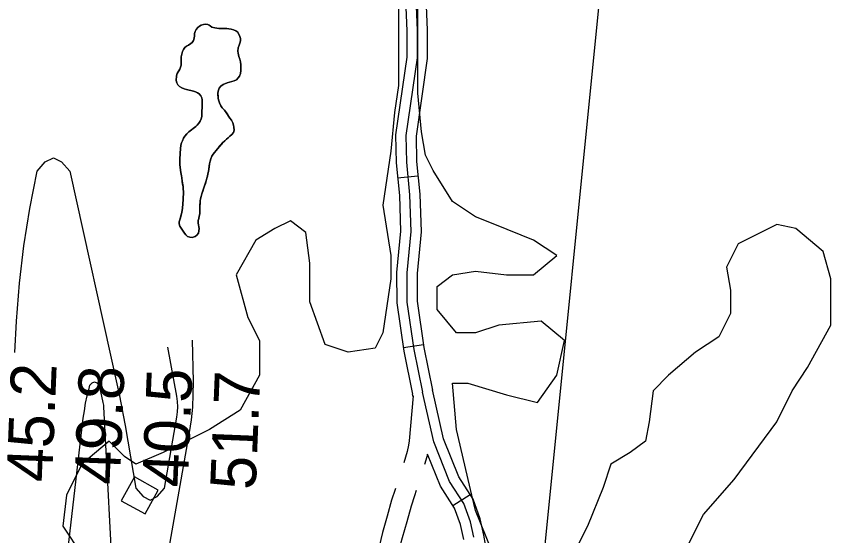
# Model space of a CAD drawing. Extents: x 3180038 to 3217926, y 922069 to 947485.
# Drawn here: x 3211600 to 3212798, y 929105 to 929869 of the extents above; entities that cross this region are included whole.
import ezdxf

# ---------------------------------------------------------------- set-up
doc = ezdxf.new("R2010")
doc.units = 0
for name, color, linetype in [('V-BLDG-OTLN', 7, 'Continuous'), ('V-RIVR-RANG', 7, 'Continuous'), ('V-ROAD-CNTR', 7, 'Continuous'), ('V-SITE-VEGE', 7, 'Continuous'), ('V-TOPO-BNDY', 7, 'Continuous'), ('V-TOPO-MINR', 7, 'Continuous'), ('V-TOPO-SHOR', 7, 'Continuous')]:
    doc.layers.add(name, color=color, linetype=linetype)

msp = doc.modelspace()

# ---------------------------------------------------------------- linework, layer by layer
at = {"layer": 'V-BLDG-OTLN'}
msp.add_lwpolyline([(3211754, 929156.8), (3211789, 929137.5), (3211808.3, 929172.5), (3211773.3, 929191.8)], close=True, dxfattribs=at)
at = {"layer": 'V-ROAD-CNTR'}
for p, q in [((3212190.8, 929634.4), (3212160.9, 929631.5)), ((3212199, 929386.3), (3212169.3, 929381.9)), ((3212242.1, 929150), (3212267.4, 929166.2))]:
    msp.add_line(p, q, dxfattribs=at)
for points in [[(3212134.4, 930193.1), (3212179.1, 929961.6), (3212187.6, 929896), (3212189.4, 929848.4), (3212189.5, 929808.3), (3212172.9, 929694.1), (3212173.7, 929654.8), (3212178.4, 929606.8), (3212180.3, 929552.9), (3212174.4, 929492), (3212174.6, 929449.1), (3212184.8, 929379.4), (3212197.3, 929316.7)], [(3212119.6, 930190.3), (3212164.3, 929959.3), (3212172.6, 929894.7), (3212174.4, 929848.1), (3212174.5, 929809.3), (3212157.9, 929695.1), (3212158.7, 929653.9), (3212163.4, 929605.8), (3212165.2, 929553.4), (3212159.4, 929492.7), (3212159.6, 929448), (3212170.1, 929376.9), (3212182.6, 929313.8)], [(3212179.6, 930038.3), (3212193.9, 929964), (3212202.5, 929897.3), (3212204.4, 929848.8), (3212204.5, 929807.2), (3212188, 929693.2), (3212188.7, 929655.6), (3212193.4, 929607.8), (3212195.3, 929552.4), (3212189.4, 929491.3), (3212189.6, 929450.3), (3212199.6, 929382), (3212212, 929319.6)], [(3212292.7, 929078.7), (3212287.6, 929105.9), (3212282.4, 929130.1), (3212271.8, 929159.2), (3212250.8, 929192.1), (3212228.4, 929247.7), (3212212, 929320)], [(3212183.6, 929311.3), (3212177.8, 929244.8), (3212177, 929238.3), (3212174.9, 929229.3), (3212169.9, 929212.7)], [(3212183.6, 929309.6), (3212182.7, 929313.4)], [(3212272.9, 929103), (3212267.9, 929125.9), (3212258.3, 929152.6), (3212237.4, 929185.2), (3212214, 929243.2), (3212197.3, 929316.7)], [(3212204.7, 929224.8), (3212203.9, 929221.6), (3212200.4, 929209.9)], [(3212258.2, 929100), (3212253.5, 929121.8), (3212244.8, 929145.9), (3212224, 929178.3), (3212205, 929225.5)], [(3212157.5, 929174.7), (3212157.1, 929173.5), (3212151.9, 929157.4), (3212145.4, 929134), (3212138.6, 929110), (3212136.1, 929100), (3212133.4, 929087.4), (3212131.1, 929078.6), (3212131, 929078.4)], [(3212188.3, 929171.9), (3212185.5, 929163.9), (3212180.6, 929148.8), (3212174.3, 929125.9), (3212167.6, 929102.1), (3212165.3, 929093.2), (3212162.6, 929080.4), (3212161.3, 929075.7)]]:
    msp.add_lwpolyline(points, dxfattribs=at)
at = {"layer": 'V-SITE-VEGE'}
for p, q in [((3212190.5, 929756.2), (3212190.5, 929915.4)), ((3212162.1, 929881.3), (3212162.1, 929835.8)), ((3211874.9, 929857.2), (3211871.9, 929856.4)), ((3211878.4, 929857.8), (3211874.9, 929857.2)), ((3211881.4, 929857.5), (3211878.4, 929857.8)), ((3211883.2, 929856.6), (3211881.4, 929857.5)), ((3211862.8, 929847.1), (3211861.9, 929844)), ((3211864.3, 929849.9), (3211862.8, 929847.1)), ((3211866.6, 929852.8), (3211864.3, 929849.9)), ((3211869, 929854.7), (3211866.6, 929852.8)), ((3211871.9, 929856.4), (3211869, 929854.7)), ((3211884.9, 929855.4), (3211883.2, 929856.6)), ((3211887.5, 929853.6), (3211884.9, 929855.4)), ((3211891.9, 929852.3), (3211887.5, 929853.6)), ((3211897.7, 929851.6), (3211891.9, 929852.3)), ((3211906, 929851.4), (3211897.7, 929851.6)), ((3211909.3, 929851.4), (3211906, 929851.4)), ((3211912.6, 929851.2), (3211909.3, 929851.4)), ((3211916, 929850.5), (3211912.6, 929851.2)), ((3211919.2, 929849.6), (3211916, 929850.5)), ((3211922.6, 929848), (3211919.2, 929849.6)), ((3211925.5, 929845.9), (3211922.6, 929848)), ((3211928.8, 929839.9), (3211925.5, 929845.9)), ((3211860.4, 929833.9), (3211858.3, 929830.9)), ((3211861.4, 929837.4), (3211860.4, 929833.9)), ((3211861.7, 929840.5), (3211861.4, 929837.4)), ((3211861.9, 929844), (3211861.7, 929840.5)), ((3211928.7, 929829.9), (3211929.7, 929833.3)), ((3211929.4, 929836.7), (3211928.8, 929839.9)), ((3211929.7, 929833.3), (3211929.4, 929836.7)), ((3212162.1, 929835.8), (3212162.1, 929767.6)), ((3211847.6, 929823.4), (3211845.8, 929820.7)), ((3211850, 929825.3), (3211847.6, 929823.4)), ((3211852.9, 929827.1), (3211850, 929825.3)), ((3211858.3, 929830.9), (3211852.9, 929827.1)), ((3211925.6, 929818.3), (3211926.2, 929822.8)), ((3211926.2, 929822.8), (3211927.5, 929826.7)), ((3211927.5, 929826.7), (3211928.7, 929829.9)), ((3211843, 929813.9), (3211842.3, 929809.6)), ((3211842.3, 929809.6), (3211842.3, 929802.5)), ((3211844, 929817.5), (3211843, 929813.9)), ((3211845.8, 929820.7), (3211844, 929817.5)), ((3211926, 929815), (3211925.6, 929818.3)), ((3211927.1, 929810.2), (3211926, 929815)), ((3211928.5, 929806.2), (3211927.1, 929810.2)), ((3211842.1, 929797.7), (3211840.2, 929791.8)), ((3211842.3, 929802.5), (3211842.1, 929797.7)), ((3211929.6, 929802.2), (3211928.5, 929806.2)), ((3211930.1, 929798.2), (3211929.6, 929802.2)), ((3211930.2, 929793.8), (3211930.1, 929798.2)), ((3211836.4, 929785.3), (3211835.3, 929782)), ((3211840.2, 929791.8), (3211836.4, 929785.3)), ((3211928.1, 929781.5), (3211929.6, 929785.3)), ((3211929.6, 929785.3), (3211930.1, 929789.7)), ((3211930.1, 929789.7), (3211930.2, 929793.8)), ((3211835.3, 929782), (3211834.9, 929775.1)), ((3211834.9, 929775.1), (3211835.8, 929771.7)), ((3211910.1, 929771.5), (3211920.3, 929774.4)), ((3211920.3, 929774.4), (3211923.6, 929776)), ((3211923.6, 929776), (3211926.2, 929778.8)), ((3211926.2, 929778.8), (3211928.1, 929781.5)), ((3211835.8, 929771.7), (3211837.4, 929768.8)), ((3211837.4, 929768.8), (3211840, 929766.1)), ((3211840, 929766.1), (3211843, 929764.4)), ((3211843, 929764.4), (3211846.7, 929762.7)), ((3211846.7, 929762.7), (3211850.2, 929761.6)), ((3211850.2, 929761.6), (3211860.3, 929759.3)), ((3211896.9, 929759.5), (3211898, 929763.5)), ((3211898, 929763.5), (3211900.5, 929766.7)), ((3211900.5, 929766.7), (3211904.1, 929769.1)), ((3211904.1, 929769.1), (3211910.1, 929771.5)), ((3212162.1, 929767.6), (3212156.4, 929727.8)), ((3211860.3, 929759.3), (3211863.3, 929758.4)), ((3211863.3, 929758.4), (3211866.3, 929756.9)), ((3211866.3, 929756.9), (3211868.9, 929755.2)), ((3211868.9, 929755.2), (3211871.2, 929752.6)), ((3211871.2, 929752.6), (3211872.4, 929749.7)), ((3211872.4, 929749.7), (3211872.9, 929746.5)), ((3211896.4, 929755.7), (3211896.9, 929759.5)), ((3211896.7, 929748.6), (3211896.4, 929755.7)), ((3212196.1, 929699.4), (3212190.5, 929756.2)), ((3211873.3, 929743.3), (3211872.5, 929721.8)), ((3211872.9, 929746.5), (3211873.3, 929743.3)), ((3211897.5, 929744.9), (3211896.7, 929748.6)), ((3211898.6, 929742), (3211897.5, 929744.9)), ((3211900.6, 929737.8), (3211898.6, 929742)), ((3211902.6, 929734.7), (3211900.6, 929737.8)), ((3211905.8, 929731.1), (3211902.6, 929734.7)), ((3211908.4, 929727.9), (3211905.8, 929731.1)), ((3211914, 929719.8), (3211908.4, 929727.9)), ((3212156.4, 929727.8), (3212150.7, 929670.9)), ((3211870.1, 929715.1), (3211868.4, 929712.3)), ((3211871.5, 929718.4), (3211870.1, 929715.1)), ((3211872.5, 929721.8), (3211871.5, 929718.4)), ((3211916.3, 929716.4), (3211914, 929719.8)), ((3211918.3, 929712.5), (3211916.3, 929716.4)), ((3211863.7, 929707.1), (3211853.6, 929699.6)), ((3211865.9, 929709.3), (3211863.7, 929707.1)), ((3211868.4, 929712.3), (3211865.9, 929709.3)), ((3211919.4, 929709.3), (3211918.3, 929712.5)), ((3211919.1, 929698.7), (3211920, 929702)), ((3211919.9, 929706.2), (3211919.4, 929709.3)), ((3211920, 929702), (3211919.9, 929706.2)), ((3211845.9, 929690.3), (3211844.1, 929686.4)), ((3211847.7, 929692.9), (3211845.9, 929690.3)), ((3211850.8, 929696.7), (3211847.7, 929692.9)), ((3211853.6, 929699.6), (3211850.8, 929696.7)), ((3211909.1, 929688.6), (3211911.4, 929690.8)), ((3211911.4, 929690.8), (3211914, 929693)), ((3211914, 929693), (3211916.8, 929695.6)), ((3211916.8, 929695.6), (3211919.1, 929698.7)), ((3212201.8, 929665.3), (3212196.1, 929699.4)), ((3211841.9, 929679.7), (3211840.9, 929668.5)), ((3211842.9, 929683.5), (3211841.9, 929679.7)), ((3211844.1, 929686.4), (3211842.9, 929683.5)), ((3211893.5, 929672.1), (3211903.3, 929683.3)), ((3211903.3, 929683.3), (3211906.3, 929686.1)), ((3211906.3, 929686.1), (3211909.1, 929688.6)), ((3211840.9, 929668.5), (3211840.3, 929658.1)), ((3211887.6, 929663.5), (3211889.3, 929666.4)), ((3211889.3, 929666.4), (3211891.2, 929669.1)), ((3211891.2, 929669.1), (3211893.5, 929672.1)), ((3212150.7, 929670.9), (3212139.3, 929591.4)), ((3212213.2, 929642.5), (3212201.8, 929665.3)), ((3211840.3, 929658.1), (3211840.2, 929651.5)), ((3211884.1, 929652.5), (3211884.9, 929656.3)), ((3211884.9, 929656.3), (3211885.9, 929659.5)), ((3211885.9, 929659.5), (3211887.6, 929663.5)), ((3211840.2, 929651.5), (3211840.8, 929647)), ((3211840.8, 929647), (3211841.9, 929639.5)), ((3211882.3, 929641.2), (3211884.1, 929652.5)), ((3212241.6, 929597), (3212213.2, 929642.5)), ((3211841.9, 929639.5), (3211842.8, 929634.7)), ((3211842.8, 929634.7), (3211843.2, 929631.6)), ((3211843.2, 929631.6), (3211843.8, 929626.7)), ((3211879, 929627.3), (3211879.9, 929631.3)), ((3211879.9, 929631.3), (3211880.9, 929634.4)), ((3211880.9, 929634.4), (3211881.7, 929637.9)), ((3211881.7, 929637.9), (3211882.3, 929641.2)), ((3211843.8, 929626.7), (3211845, 929618.8)), ((3211845, 929618.8), (3211845.3, 929615.7)), ((3211875.3, 929615.7), (3211879, 929627.3)), ((3211845.3, 929615.7), (3211845.5, 929611.4)), ((3211845.5, 929611.4), (3211845.4, 929600.1)), ((3211871.6, 929604.4), (3211872.8, 929608.3)), ((3211872.8, 929608.3), (3211875.3, 929615.7)), ((3211845.4, 929600.1), (3211844.3, 929587.2)), ((3211869.9, 929590.1), (3211870.4, 929597.9)), ((3211870.4, 929597.9), (3211870.9, 929600.9)), ((3211870.9, 929600.9), (3211871.6, 929604.4)), ((3212275.7, 929574.3), (3212241.6, 929597)), ((3211843.8, 929583.5), (3211842.9, 929578.9)), ((3211844.3, 929587.2), (3211843.8, 929583.5)), ((3211869.6, 929578.6), (3211869.9, 929582.2)), ((3211869.8, 929585.7), (3211869.9, 929590.1)), ((3211869.9, 929582.2), (3211869.8, 929585.7)), ((3212139.3, 929591.4), (3212150.7, 929517.5)), ((3211840.7, 929571.7), (3211839.5, 929567.1)), ((3211842.9, 929578.9), (3211840.7, 929571.7)), ((3211867.2, 929568.8), (3211868, 929572.1)), ((3211868, 929572.1), (3211868.9, 929575.4)), ((3211868.9, 929575.4), (3211869.6, 929578.6)), ((3212304.1, 929562.9), (3212275.7, 929574.3)), ((3211839.5, 929567.1), (3211839.1, 929564.1)), ((3211839.1, 929564.1), (3211840.2, 929560.7)), ((3211840.2, 929560.7), (3211842.2, 929557.6)), ((3211842.2, 929557.6), (3211847.1, 929550.6)), ((3211867, 929564.9), (3211867.2, 929568.8)), ((3211868.5, 929557.2), (3211867, 929564.9)), ((3212003, 929568.6), (3211980.3, 929557.3)), ((3212025.7, 929551.6), (3212003, 929568.6)), ((3212360.9, 929540.2), (3212304.1, 929562.9)), ((3212718.8, 929562.9), (3212662, 929534.5)), ((3212747.2, 929557.3), (3212718.8, 929562.9)), ((3211847.1, 929550.6), (3211848.9, 929547.7)), ((3211848.9, 929547.7), (3211851.5, 929545.6)), ((3211851.5, 929545.6), (3211855, 929544.4)), ((3211862.6, 929545.3), (3211865.4, 929547.4)), ((3211865.4, 929547.4), (3211867.6, 929550.6)), ((3211867.6, 929550.6), (3211868.4, 929553.7)), ((3211868.4, 929553.7), (3211868.5, 929557.2)), ((3211980.3, 929557.3), (3211951.9, 929540.2)), ((3212031.4, 929506.1), (3212025.7, 929551.6)), ((3212787, 929523.2), (3212747.2, 929557.3)), ((3211855, 929544.4), (3211858.5, 929544.2)), ((3211858.5, 929544.2), (3211862.6, 929545.3)), ((3211951.9, 929540.2), (3211923.4, 929489)), ((3212395, 929517.5), (3212360.9, 929540.2)), ((3212662, 929534.5), (3212645, 929500.4)), ((3212798.3, 929483.4), (3212787, 929523.2)), ((3212150.7, 929517.5), (3212150.7, 929483.4)), ((3212360.9, 929489), (3212395, 929517.5)), ((3212031.4, 929449.3), (3212031.4, 929506.1)), ((3212645, 929500.4), (3212650.6, 929466.3)), ((3211923.4, 929489), (3211940.5, 929426.5)), ((3212218.9, 929472), (3212241.6, 929489)), ((3212241.6, 929489), (3212275.7, 929494.7)), ((3212275.7, 929494.7), (3212321.1, 929489)), ((3212321.1, 929489), (3212360.9, 929489)), ((3212150.7, 929483.4), (3212145, 929443.6)), ((3212798.3, 929443.6), (3212798.3, 929483.4)), ((3212218.9, 929437.9), (3212218.9, 929472)), ((3212650.6, 929466.3), (3212650.6, 929432.2)), ((3212054.1, 929386.7), (3212031.4, 929449.3)), ((3212145, 929443.6), (3212139.3, 929403.8)), ((3212247.3, 929403.8), (3212218.9, 929437.9)), ((3212798.3, 929415.2), (3212798.3, 929443.6)), ((3211940.5, 929426.5), (3211957.5, 929392.4)), ((3212650.6, 929432.2), (3212633.6, 929398.1)), ((3212309.8, 929415.2), (3212275.7, 929403.8)), ((3212372.3, 929420.8), (3212309.8, 929415.2)), ((3212406.3, 929392.4), (3212372.3, 929420.8)), ((3212764.3, 929352.6), (3212798.3, 929415.2)), ((3212139.3, 929403.8), (3212128, 929381)), ((3212275.7, 929403.8), (3212247.3, 929403.8)), ((3211957.5, 929392.4), (3211957.5, 929341.3)), ((3212395, 929341.3), (3212406.3, 929392.4)), ((3212633.6, 929398.1), (3212599.5, 929375.4)), ((3212088.2, 929375.4), (3212054.1, 929386.7)), ((3212128, 929381), (3212088.2, 929375.4)), ((3212599.5, 929375.4), (3212559.7, 929341.3)), ((3212741.5, 929318.5), (3212764.3, 929352.6)), ((3211957.5, 929341.3), (3211929.1, 929290.1)), ((3212247.3, 929261.7), (3212241.6, 929329.9)), ((3212241.6, 929329.9), (3212264.3, 929329.9)), ((3212264.3, 929329.9), (3212321.1, 929312.8)), ((3212366.6, 929301.5), (3212395, 929341.3)), ((3212559.7, 929341.3), (3212537, 929318.5)), ((3212537, 929318.5), (3212531.3, 929273)), ((3212718.8, 929273), (3212741.5, 929318.5)), ((3212321.1, 929312.8), (3212366.6, 929301.5)), ((3211929.1, 929290.1), (3211883.7, 929261.7)), ((3212531.3, 929273), (3212525.7, 929244.6)), ((3212656.3, 929187.8), (3212718.8, 929273)), ((3211883.7, 929261.7), (3211815.5, 929227.6)), ((3212270, 929165), (3212247.3, 929261.7)), ((3211736, 929244.6), (3211696.2, 929210.5)), ((3211758.7, 929221.9), (3211736, 929244.6)), ((3212525.7, 929244.6), (3212502.9, 929227.6)), ((3211775.7, 929210.5), (3211758.7, 929221.9)), ((3211815.5, 929227.6), (3211775.7, 929210.5)), ((3212502.9, 929227.6), (3212474.5, 929210.5)), ((3211696.2, 929210.5), (3211673.5, 929165)), ((3212474.5, 929210.5), (3212463.2, 929176.4)), ((3212610.9, 929136.6), (3212656.3, 929187.8)), ((3212463.2, 929176.4), (3212440.4, 929119.6)), ((3211673.5, 929165), (3211667.8, 929119.6)), ((3212275.7, 929142.3), (3212270, 929165)), ((3212298.4, 929085.5), (3212275.7, 929142.3)), ((3212576.8, 929068.4), (3212610.9, 929136.6)), ((3211667.8, 929119.6), (3211701.9, 929068.4)), ((3212440.4, 929119.6), (3212423.4, 929085.5))]:
    msp.add_line(p, q, dxfattribs=at)
for points in [[(3211845.5, 929611.4), (3211845.3, 929615.7), (3211845, 929618.8), (3211843.8, 929626.7), (3211843.2, 929631.6), (3211842.8, 929634.7), (3211841.9, 929639.5), (3211840.8, 929647), (3211840.2, 929651.5), (3211840.3, 929658.1), (3211840.9, 929668.5), (3211841.9, 929679.7), (3211842.9, 929683.5), (3211844.1, 929686.4), (3211845.9, 929690.3), (3211847.7, 929692.9), (3211850.8, 929696.7), (3211853.6, 929699.6), (3211863.7, 929707.1), (3211865.9, 929709.3), (3211868.4, 929712.3), (3211870.1, 929715.1), (3211871.5, 929718.4), (3211872.5, 929721.8), (3211873.3, 929743.3), (3211872.9, 929746.5), (3211872.4, 929749.7), (3211871.2, 929752.6), (3211868.9, 929755.2), (3211866.3, 929756.9), (3211863.3, 929758.4), (3211860.3, 929759.3), (3211850.2, 929761.6), (3211846.7, 929762.7), (3211843, 929764.4), (3211840, 929766.1), (3211837.4, 929768.8), (3211835.8, 929771.7), (3211834.9, 929775.1), (3211835.3, 929782), (3211836.4, 929785.3), (3211840.2, 929791.8), (3211842.1, 929797.7), (3211842.3, 929802.5), (3211842.3, 929809.6), (3211843, 929813.9), (3211844, 929817.5), (3211845.8, 929820.7), (3211847.6, 929823.4), (3211850, 929825.3), (3211852.9, 929827.1), (3211858.3, 929830.9), (3211860.4, 929833.9), (3211861.4, 929837.4), (3211861.7, 929840.5), (3211861.9, 929844), (3211862.8, 929847.1), (3211864.3, 929849.9), (3211866.6, 929852.8), (3211869, 929854.7), (3211871.9, 929856.4), (3211874.9, 929857.2), (3211878.4, 929857.8), (3211881.4, 929857.5), (3211883.2, 929856.6), (3211884.9, 929855.4)], [(3211884.9, 929855.4), (3211887.5, 929853.6), (3211891.9, 929852.3), (3211897.7, 929851.6), (3211906, 929851.4), (3211909.3, 929851.4), (3211912.6, 929851.2), (3211916, 929850.5), (3211919.2, 929849.6), (3211922.6, 929848), (3211925.5, 929845.9), (3211928.8, 929839.9), (3211929.4, 929836.7), (3211929.7, 929833.3), (3211928.7, 929829.9), (3211927.5, 929826.7), (3211926.2, 929822.8), (3211925.6, 929818.3), (3211926, 929815), (3211927.1, 929810.2), (3211928.5, 929806.2), (3211929.6, 929802.2), (3211930.1, 929798.2), (3211930.2, 929793.8), (3211930.1, 929789.7), (3211929.6, 929785.3), (3211928.1, 929781.5), (3211926.2, 929778.8), (3211923.6, 929776), (3211920.3, 929774.4), (3211910.1, 929771.5), (3211904.1, 929769.1), (3211900.5, 929766.7), (3211898, 929763.5), (3211896.9, 929759.5), (3211896.4, 929755.7), (3211896.7, 929748.6), (3211897.5, 929744.9), (3211898.6, 929742), (3211900.6, 929737.8), (3211902.6, 929734.7), (3211905.8, 929731.1), (3211908.4, 929727.9), (3211914, 929719.8), (3211916.3, 929716.4), (3211918.3, 929712.5), (3211919.4, 929709.3), (3211919.9, 929706.2), (3211920, 929702), (3211919.1, 929698.7), (3211916.8, 929695.6), (3211914, 929693), (3211911.4, 929690.8), (3211909.1, 929688.6), (3211906.3, 929686.1), (3211903.3, 929683.3), (3211893.5, 929672.1), (3211891.2, 929669.1), (3211889.3, 929666.4), (3211887.6, 929663.5), (3211885.9, 929659.5), (3211884.9, 929656.3), (3211884.1, 929652.5), (3211882.3, 929641.2), (3211881.7, 929637.9), (3211880.9, 929634.4), (3211879.9, 929631.3), (3211879, 929627.3), (3211875.3, 929615.7), (3211872.8, 929608.3), (3211871.6, 929604.4), (3211870.9, 929600.9), (3211870.4, 929597.9), (3211869.9, 929590.1), (3211869.8, 929585.7), (3211869.9, 929582.2), (3211869.6, 929578.6), (3211868.9, 929575.4), (3211868, 929572.1), (3211867.2, 929568.8), (3211867, 929564.9), (3211868.5, 929557.2), (3211868.4, 929553.7), (3211867.6, 929550.6), (3211865.4, 929547.4), (3211862.6, 929545.3), (3211858.5, 929544.2), (3211855, 929544.4), (3211851.5, 929545.6), (3211848.9, 929547.7), (3211847.1, 929550.6), (3211842.2, 929557.6), (3211840.2, 929560.7), (3211839.1, 929564.1), (3211839.5, 929567.1), (3211840.7, 929571.7), (3211842.9, 929578.9), (3211843.8, 929583.5), (3211844.3, 929587.2), (3211845.4, 929600.1), (3211845.5, 929611.4)]]:
    msp.add_lwpolyline(points, dxfattribs=at)
at = {"layer": 'V-TOPO-BNDY'}
msp.add_line((3212597.5, 931287.3), (3212313.2, 928451.8), dxfattribs=at)
at = {"layer": 'V-TOPO-MINR'}
for points in [[(3211597.5, 929374.8), (3211600, 929421), (3211604.3, 929476.6), (3211610.5, 929532), (3211619.4, 929586.9), (3211630.1, 929641.7), (3211642.2, 929655.2), (3211654.2, 929661.1), (3211666.3, 929655.2), (3211678.4, 929641.7), (3211747.7, 929328.8), (3211751, 929313.6), (3211754.1, 929298.3), (3211757, 929282.9), (3211759.8, 929267.6), (3211775.7, 929175.4), (3211786.2, 929163.1), (3211796.7, 929157.8), (3211807.1, 929163.1), (3211817.6, 929175.4), (3211836, 929279.8), (3211837, 929287.5), (3211837.4, 929295.1), (3211836.9, 929302.8), (3211836, 929310.5), (3211822.8, 929382.9)], [(3211809.4, 929001.4), (3211854.5, 929257), (3211857.2, 929275.7), (3211859.2, 929294.4), (3211860.1, 929313.3), (3211860.3, 929332.2), (3211859, 929393)], [(3211615.2, 928559.9), (3211698.2, 929278.1), (3211699.7, 929289.2), (3211701.6, 929300.2), (3211704, 929311.2), (3211706.7, 929322.1), (3211707.9, 929326.7), (3211711.3, 929330.3), (3211714.7, 929331.8), (3211718, 929330.2), (3211721.3, 929326.5), (3211726.6, 929303.6), (3211727, 929301.5), (3211727.7, 929297.2), (3211727.8, 929295), (3211742.9, 929005.5)]]:
    msp.add_lwpolyline(points, dxfattribs=at)
at = {"layer": 'V-TOPO-SHOR'}
for points in [[(3211865.4, 929547.4), (3211862.6, 929545.3), (3211858.5, 929544.2), (3211855, 929544.4), (3211851.5, 929545.6), (3211848.9, 929547.7), (3211847.1, 929550.6), (3211844.5, 929554.3), (3211842.2, 929557.6), (3211840.2, 929560.7), (3211839.1, 929564.1), (3211839.5, 929567.1), (3211840.7, 929571.7), (3211841.9, 929575.7), (3211842.9, 929578.9), (3211843.8, 929583.5), (3211844.3, 929587.2), (3211844.6, 929590.7), (3211845, 929595), (3211845.4, 929600.1), (3211845.5, 929605.9), (3211845.5, 929611.4), (3211845.3, 929615.7), (3211845, 929618.8), (3211844.4, 929622.6), (3211843.8, 929626.7), (3211843.2, 929631.6), (3211842.8, 929634.7), (3211841.9, 929639.5), (3211841.3, 929643.6), (3211840.8, 929647), (3211840.2, 929651.5), (3211840.2, 929655), (3211840.3, 929658.1), (3211840.5, 929661.8), (3211840.7, 929665.2), (3211840.9, 929668.5), (3211841.2, 929672.2), (3211841.5, 929675.8), (3211841.9, 929679.7), (3211842.9, 929683.5), (3211844.1, 929686.4), (3211845.9, 929690.3), (3211847.7, 929692.9), (3211850.8, 929696.7), (3211853.6, 929699.6), (3211857.2, 929702.3), (3211860.6, 929704.7), (3211863.7, 929707.1), (3211865.9, 929709.3), (3211868.4, 929712.3), (3211870.1, 929715.1), (3211871.5, 929718.4), (3211872.5, 929721.8), (3211873.3, 929743.3), (3211872.9, 929746.5), (3211872.4, 929749.7), (3211871.2, 929752.6), (3211868.9, 929755.2), (3211866.3, 929756.9), (3211863.3, 929758.4), (3211860.3, 929759.3), (3211857.2, 929760), (3211853.9, 929760.7), (3211850.2, 929761.6), (3211846.7, 929762.7), (3211843, 929764.4), (3211840, 929766.1), (3211837.4, 929768.8), (3211835.8, 929771.7), (3211834.9, 929775.1), (3211835.3, 929782), (3211836.4, 929785.3), (3211838, 929787.9), (3211840.2, 929791.8), (3211842.1, 929797.7), (3211842.3, 929802.5), (3211842.4, 929805.9), (3211842.3, 929809.6), (3211843, 929813.9), (3211844, 929817.5), (3211845.8, 929820.7), (3211847.6, 929823.4), (3211850, 929825.3), (3211852.9, 929827.1), (3211855.8, 929829.1), (3211858.3, 929830.9), (3211860.4, 929833.9), (3211861.4, 929837.4), (3211861.7, 929840.5), (3211861.9, 929844), (3211862.8, 929847.1), (3211864.3, 929849.9), (3211866.6, 929852.8), (3211869, 929854.7), (3211871.9, 929856.4), (3211874.9, 929857.2), (3211878.4, 929857.8), (3211881.4, 929857.5), (3211883.2, 929856.6), (3211884.9, 929855.4)], [(3211884.9, 929855.4), (3211887.5, 929853.6), (3211891.9, 929852.3), (3211897.7, 929851.6), (3211906, 929851.4), (3211909.3, 929851.4), (3211912.6, 929851.2), (3211916, 929850.5), (3211919.2, 929849.6), (3211922.6, 929848), (3211925.5, 929845.9), (3211928.8, 929839.9), (3211929.4, 929836.7), (3211929.7, 929833.3), (3211928.7, 929829.9), (3211927.5, 929826.7), (3211926.2, 929822.8), (3211925.6, 929818.3), (3211926, 929815), (3211927.1, 929810.2), (3211928.5, 929806.2), (3211929.6, 929802.2), (3211930.1, 929798.2), (3211930.2, 929793.8), (3211930.1, 929789.7), (3211929.6, 929785.3), (3211928.1, 929781.5), (3211926.2, 929778.8), (3211923.6, 929776), (3211920.3, 929774.4), (3211917.2, 929773.5), (3211913.7, 929772.5), (3211910.1, 929771.5), (3211907, 929770.3), (3211904.1, 929769.1), (3211900.5, 929766.7), (3211898, 929763.5), (3211896.9, 929759.5), (3211896.4, 929755.7), (3211896.5, 929752.1), (3211896.7, 929748.6), (3211897.5, 929744.9), (3211898.6, 929742), (3211900.6, 929737.8), (3211902.6, 929734.7), (3211905.8, 929731.1), (3211908.4, 929727.9), (3211910.3, 929725.2), (3211912, 929722.7), (3211914, 929719.8), (3211916.3, 929716.4), (3211918.3, 929712.5), (3211919.4, 929709.3), (3211919.9, 929706.2), (3211920, 929702), (3211919.1, 929698.7), (3211916.8, 929695.6), (3211914, 929693), (3211911.4, 929690.8), (3211909.1, 929688.6), (3211906.3, 929686.1), (3211903.3, 929683.3), (3211900.9, 929680.5), (3211897.9, 929677.2), (3211895.7, 929674.5), (3211893.5, 929672.1), (3211891.2, 929669.1), (3211889.3, 929666.4), (3211887.6, 929663.5), (3211885.9, 929659.5), (3211884.9, 929656.3), (3211884.1, 929652.5), (3211883.4, 929648.2), (3211882.9, 929644.3), (3211882.3, 929641.2), (3211881.7, 929637.9), (3211880.9, 929634.4), (3211879.9, 929631.3), (3211879, 929627.3), (3211877.8, 929623.5), (3211876.7, 929619.8), (3211875.3, 929615.7), (3211874.1, 929612.3), (3211872.8, 929608.3), (3211871.6, 929604.4), (3211870.9, 929600.9), (3211870.4, 929597.9), (3211870.2, 929594), (3211869.9, 929590.1), (3211869.8, 929585.7), (3211869.9, 929582.2), (3211869.6, 929578.6), (3211868.9, 929575.4), (3211868, 929572.1), (3211867.2, 929568.8), (3211867, 929564.9), (3211867.8, 929560.8), (3211868.5, 929557.2), (3211868.4, 929553.7), (3211867.6, 929550.6), (3211865.4, 929547.4)]]:
    msp.add_lwpolyline(points, dxfattribs=at)

# ---------------------------------------------------------------- texts
at = {"layer": 'V-RIVR-RANG'}
for s, p in [('45.2', (3211652, 929183.4)), ('49.8', (3211751.9, 929179.6)), ('40.5', (3211851.8, 929175.8)), ('51.7', (3211951.8, 929172))]:
    msp.add_text(s, height=67, rotation=87.6783, dxfattribs=at).set_placement(p)

doc.saveas('drawing.dxf')
